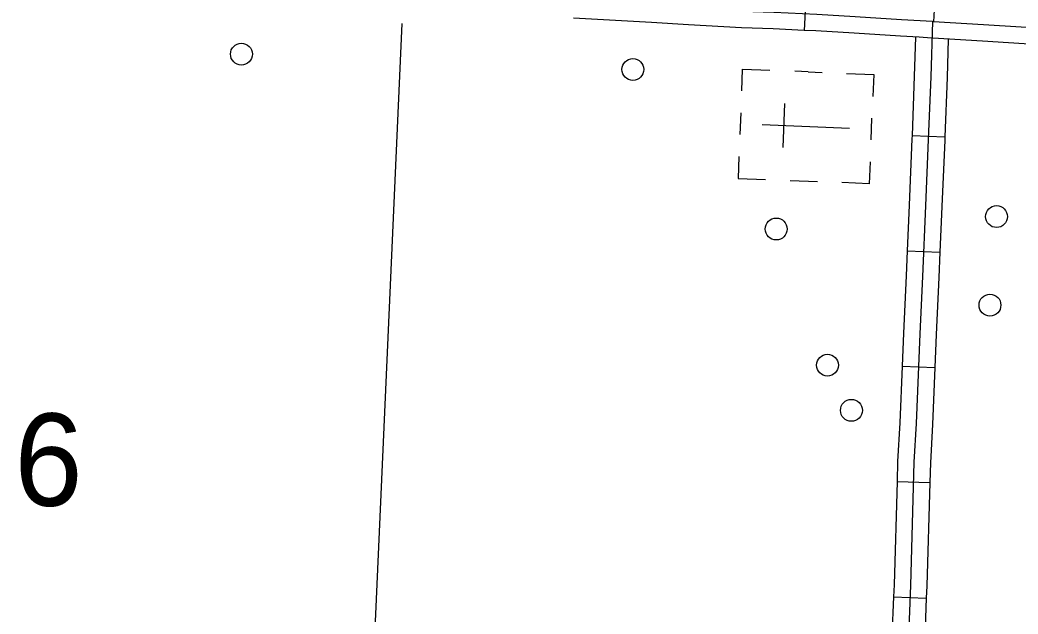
# Model space of a CAD drawing. Extents: x 653372 to 905732, y 627442 to 787275.
# Drawn here: x 694057 to 698620, y 771064 to 773781 of the extents above; entities that cross this region are included whole.
import ezdxf

# ---------------------------------------------------------------- set-up
doc = ezdxf.new("R2010")
doc.units = 0
for name, color, linetype in [('31', 7, 'Continuous'), ('32', 7, 'Continuous'), ('5', 7, 'Continuous'), ('56', 7, 'Continuous'), ('57', 7, 'Continuous')]:
    doc.layers.add(name, color=color, linetype=linetype)

msp = doc.modelspace()

# ---------------------------------------------------------------- linework, layer by layer
at = {"layer": '31'}
msp.add_line((697649.5, 773883.7), (697642.2, 773733.9), dxfattribs=at)
for points in [[(701014, 773626.2), (700871.6, 773634.1), (700687.4, 773643.3), (700148.3, 773669.2), (699281.3, 773712.3), (698930.8, 773730.2), (698462, 773758.9), (698233.7, 773773.6), (698228.6, 773773.8), (698087.3, 773782.3), (697875.7, 773796), (697700.5, 773806.1), (697503.3, 773815.7), (697359.2, 773820), (696949.2, 773844.5), (695998.5, 773896.2), (695143.9, 773943.8), (694614.2, 773970.5)], [(697114, 773759.5), (696944.9, 773769.6), (696587.2, 773789.1)], [(697642.2, 773733.9), (697500.3, 773740.7), (697355.9, 773745.1), (697114, 773759.5)], [(698168.3, 773702.3), (698082.7, 773707.5), (697871.1, 773721.1), (697696.5, 773731.2), (697642.2, 773733.9)], [(698695.2, 773669.4), (698457.3, 773684), (698230.1, 773698.7), (698225.1, 773698.9), (698168.3, 773702.3)]]:
    msp.add_lwpolyline(points, dxfattribs=at)
at = {"layer": '32'}
for p, q in [((698135.7, 773253), (698285.6, 773247.3)), ((698113.4, 772725.9), (698263.2, 772719.3)), ((698090.4, 772198.1), (698240.3, 772192.1)), ((698066.9, 771669.9), (698216.8, 771665.5)), ((698051, 771142.9), (698200.9, 771136.9))]:
    msp.add_line(p, q, dxfattribs=at)
for points in [[(698493.8, 779045.9), (698478.6, 778678.4), (698468.5, 778464.1), (698452.9, 778065.9), (698435.6, 777752.1), (698430.3, 777575.1), (698423.1, 777389.1), (698416.7, 777228.1), (698412, 777157.9), (698387.1, 776784.8), (698367, 776358.7), (698340.8, 775870.7), (698318.6, 775377.8), (698309.4, 775211), (698303.2, 775092), (698294.4, 774937.5), (698284, 774714.5), (698271, 774489.6), (698263.6, 774314.8), (698248, 774058.3), (698237.7, 773854.9), (698233.7, 773773.6)], [(698228.6, 773773.8), (698221, 773521.1), (698210.1, 773234.7), (698197.5, 772931), (698183.2, 772607.4), (698171.3, 772346), (698155, 771935.5), (698144.5, 771759.5), (698128.2, 771195.4), (698118.8, 770959.9), (698110.2, 770754.3)], [(698151.4, 773703), (698146, 773523.7), (698135.7, 773253)], [(698301.2, 773694.1), (698295.9, 773518.6), (698285.6, 773247.3)], [(698135.7, 773253), (698135.1, 773237.7), (698122.6, 772934.2), (698113.4, 772725.9)], [(698285.6, 773247.3), (698285, 773231.8), (698272.4, 772927.8), (698263.2, 772719.3)], [(698113.4, 772725.9), (698108.3, 772610.7), (698096.4, 772349.2), (698090.4, 772198.1)], [(698263.2, 772719.3), (698258.1, 772604), (698246.3, 772342.8), (698240.3, 772192.1)], [(698090.4, 772198.1), (698080.1, 771939.2), (698069.6, 771762.8), (698066.9, 771669.9)], [(698240.3, 772192.1), (698229.9, 771931.8), (698219.5, 771756.2), (698216.8, 771665.5)], [(698066.9, 771669.9), (698053.2, 771198), (698051, 771142.9)], [(698216.8, 771665.5), (698203.1, 771192.9), (698200.9, 771136.9)], [(698051, 771142.9), (698043.9, 770963), (698038.4, 770832.9)], [(698200.9, 771136.9), (698193.7, 770956.9), (698185.2, 770751.2)]]:
    msp.add_lwpolyline(points, dxfattribs=at)
at = {"layer": '5'}
msp.add_lwpolyline([(695802.3, 773765.3), (695656.5, 770483.2)], dxfattribs=at)
at = {"layer": '56'}
for centre in [(695069.5, 773625.3), (696859.5, 773555.1), (698522.2, 772882.1), (697514.8, 772825.3), (698491.8, 772477.3), (697748.9, 772202.6), (697858.4, 771995.9)]:
    msp.add_circle(centre, 50, dxfattribs=at)
at = {"layer": '57'}
for p, q in [((697660.7, 773544.2), (697599.1, 773546.8)), ((697660.7, 773544.2), (697724, 773541.6)), ((697546.4, 773198.7), (697554.7, 773399.4)), ((697352.8, 773357.3), (697348.6, 773257.4)), ((697948.1, 773232.7), (697952.3, 773332.6)), ((697450.6, 773302.7), (697850.3, 773286.2)), ((697650.4, 773294.5), (697650.4, 773294.5)), ((697650.4, 773294.5), (697650.4, 773294.5)), ((697578.6, 773047.2), (697703.5, 773042.1))]:
    msp.add_line(p, q, dxfattribs=at)
for points in [[(697356.8, 773456.7), (697361, 773556.6), (697485.9, 773551.4)], [(697835.6, 773537.1), (697960.5, 773531.9), (697956.3, 773432)], [(697344.5, 773156.9), (697340.4, 773057), (697465.3, 773051.9)], [(697944, 773132.3), (697939.9, 773032.3), (697815, 773037.5)]]:
    msp.add_lwpolyline(points, dxfattribs=at)

# ---------------------------------------------------------------- texts
at = {"layer": '5'}
msp.add_text('6', height=422.4, rotation=358.28, dxfattribs=at).set_placement((694025.4, 771564.4))

doc.saveas('drawing.dxf')
